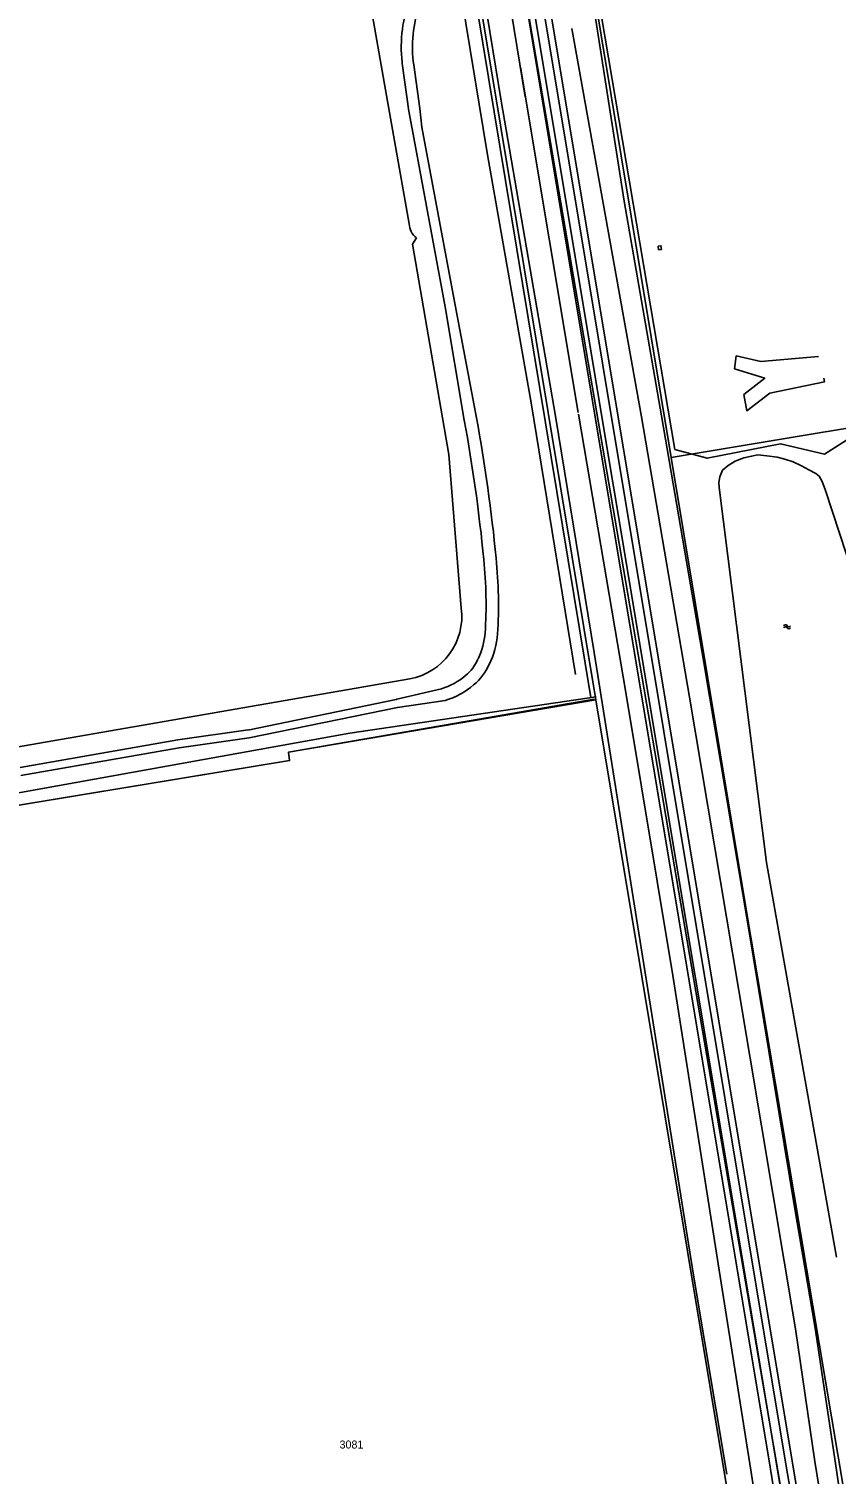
# Model space of a CAD drawing. Extents: x 148816 to 151297, y 399515 to 402500.
# Drawn here: x 149190.5 to 149372, y 401012.1 to 401337.1 of the extents above; entities that cross this region are included whole.
import ezdxf

# ---------------------------------------------------------------- set-up
doc = ezdxf.new("R2010")
doc.units = 0
for name, color, linetype in [('B03 Overig opstal  [D] Norm', 7, 'Continuous'), ('G01 perceelsgrens', 7, 'Continuous'), ('Q01 Spoorrail  [D] Norm', 7, 'Continuous'), ('Q21 Lichtmast  Gem', 7, 'Continuous'), ('S05 Water  Norm', 7, 'Continuous'), ('T04 Haag heg  [D] Gem', 7, 'Continuous'), ('T09 Insteek water  [D] Norm', 7, 'Continuous'), ('T09 Insteek water  [T] Norm', 7, 'Continuous'), ('T10 Cultuurscheiding  [T] Gem', 7, 'Continuous'), ('V00 Kant verharding algemeen  [T] Norm', 7, 'Continuous'), ('V06 Kant onverhard  [D] Norm', 7, 'Continuous'), ('Z01 perceelnummer', 7, 'Continuous')]:
    doc.layers.add(name, color=color, linetype=linetype)

msp = doc.modelspace()

# ---------------------------------------------------------------- linework, layer by layer
at = {"layer": 'B03 Overig opstal  [D] Norm'}
msp.add_lwpolyline([(149331.94, 401288.23), (149332.6, 401288.31), (149332.71, 401287.52), (149332.05, 401287.43)], close=True, dxfattribs=at)
at = {"layer": 'G01 perceelsgrens'}
for points in [[(149265.69, 401500), (149293.8, 401331.72), (149317.93, 401186.2)], [(149291.8, 401500), (149319.17, 401335.71), (149334.93, 401240.73)], [(149334.93, 401240.73), (149544.17, 401275.59)], [(149334.93, 401240.73), (149351.41, 401141.32), (149375.11, 401000)], [(149165.94, 401158.85), (149249.12, 401172.55), (149248.91, 401174.47), (149317.93, 401186.2)], [(149317.93, 401186.2), (149348.92, 401000)]]:
    msp.add_lwpolyline(points, dxfattribs=at)
at = {"layer": 'Q01 Spoorrail  [D] Norm'}
for p, q in [((149357.21, 401013.23), (149276.16, 401500)), ((149358.69, 401013.48), (149277.68, 401500)), ((149360.77, 401013.89), (149279.83, 401500)), ((149362.25, 401014.14), (149281.35, 401500)), ((149357.21, 401013.23), (149359.41, 401000)), ((149358.69, 401013.48), (149360.93, 401000)), ((149360.77, 401013.89), (149363.1, 401000)), ((149362.25, 401014.14), (149364.62, 401000))]:
    msp.add_line(p, q, dxfattribs=at)
at = {"layer": 'Q21 Lichtmast  Gem'}
msp.add_lwpolyline([(149831.23, 399977.82), (149652.8, 400166.23), (149577.93, 400264.8), (149509.93, 400379.6), (149457.52, 400503.12), (149428.83, 400604.19), (149365.19, 400976.02), (149329.8, 401182.82), (149252.91, 401632.09)], dxfattribs=at)
at = {"layer": 'S05 Water  Norm'}
for centre, start, end in [((149360.61, 401202.68), 28.0725, 151.9275), ((149360.61, 401202.23), 28.0725, 151.9275), ((149361.36, 401203.08), 208.0725, 331.9275), ((149361.36, 401202.63), 208.0725, 331.9275)]:
    msp.add_arc(centre, 0.425, start, end, dxfattribs=at)
at = {"layer": 'T04 Haag heg  [D] Gem'}
for p, q in [((149335.75, 401242.51), (149308, 401406.35)), ((149280.24, 401389.64), (149293.61, 401308.78)), ((149293.61, 401308.78), (149303.42, 401253.01)), ((149405.83, 401264.76), (149369.4, 401241.49)), ((149303.42, 401253.01), (149313.41, 401191.9)), ((149248.91, 401174.47), (149249.12, 401172.55))]:
    msp.add_line(p, q, dxfattribs=at)
for points in [[(149147.09, 401287.01), (149168.14, 401161.72), (149262.64, 401178.69), (149318, 401186.88)], [(149369.4, 401241.49), (149359.49, 401243.75), (149343, 401240.55), (149335.75, 401242.51)]]:
    msp.add_lwpolyline(points, dxfattribs=at)
at = {"layer": 'T09 Insteek water  [D] Norm'}
for p, q in [((149248.91, 401174.47), (149317.62, 401186.39)), ((149249.12, 401172.55), (149248.91, 401174.47)), ((149165.94, 401158.85), (149249.12, 401172.55))]:
    msp.add_line(p, q, dxfattribs=at)
at = {"layer": 'T09 Insteek water  [T] Norm'}
for p, q in [((149286.48, 401416.97), (149302.1, 401321.8)), ((149281.4, 401414.08), (149296.71, 401320.91)), ((149313.04, 401370.19), (149324.33, 401298.33)), ((149264.26, 401359.76), (149270.7, 401323.39)), ((149312.59, 401337.15), (149328.21, 401249.87)), ((149300.99, 401328.46), (149314, 401250.86)), ((149270.7, 401323.39), (149276.02, 401293.27)), ((149296.71, 401320.91), (149308.93, 401250.01)), ((149324.33, 401298.33), (149332.72, 401250.06)), ((149277.63, 401290.09), (149276.73, 401288.67)), ((149276.73, 401288.67), (149284.93, 401241.41)), ((149284.93, 401241.41), (149287.7, 401206.83)), ((149369.58, 401000), (149367.19, 401014.95)), ((149352.77, 401012.95), (149354.83, 401000)), ((149371.86, 401014.46), (149374, 401000))]:
    msp.add_line(p, q, dxfattribs=at)
for points in [[(149308.93, 401250.01), (149317.56, 401196.88), (149328.48, 401128.6), (149339.97, 401056.37), (149347.42, 401012.11)], [(149314.08, 401250.45), (149324.69, 401187.84), (149335.29, 401124.21), (149345.9, 401056.53), (149352.77, 401012.95)], [(149328.21, 401249.88), (149338.98, 401186.83), (149350.12, 401120.86), (149362.84, 401044.77), (149367.2, 401014.94)], [(149332.72, 401250.06), (149342.24, 401194.6), (149352.3, 401134.97), (149362.64, 401072.2), (149367.25, 401044.88), (149371.86, 401014.46)], [(149372.08, 401060.92), (149356.31, 401149.6), (149345.72, 401233.99), (149345.61, 401235.11), (149345.81, 401236.33), (149346.47, 401237.83), (149347.71, 401238.92), (149349.28, 401239.89), (149351.21, 401240.64), (149352.96, 401241), (149354.4, 401241.31), (149356.38, 401241.08), (149358.72, 401240.81), (149360.47, 401240.36), (149362.33, 401239.71), (149364.16, 401238.82), (149365.86, 401237.97), (149367.44, 401237.08), (149368.2, 401236.53), (149368.87, 401235.34), (149369.56, 401233.31), (149396.08, 401152.42), (149422.26, 401068.8)], [(149276.15, 401190.93), (149183.73, 401174.88)]]:
    msp.add_lwpolyline(points, dxfattribs=at)
for centre, radius, start, end in [((149280.18, 401293.37), 4.16, 181.3877, 232.1305), ((149273.55, 401204.97), 14.28, 280.5226, 7.499)]:
    msp.add_arc(centre, radius, start, end, dxfattribs=at)
at = {"layer": 'T10 Cultuurscheiding  [T] Gem'}
msp.add_lwpolyline([(149369.2, 401258.55), (149369.4, 401257.76), (149357.09, 401255.14), (149351.91, 401251.17), (149351.2, 401254.86), (149355.95, 401258.53), (149349.16, 401260.65), (149349.47, 401263.56), (149355.06, 401262.32), (149368.02, 401263.41)], dxfattribs=at)
at = {"layer": 'V00 Kant verharding algemeen  [T] Norm'}
for p, q in [((149274.47, 401328.82), (149275.89, 401318.56)), ((149277.03, 401328.98), (149278.37, 401319.22)), ((149275.89, 401318.56), (149276.65, 401314.6)), ((149278.37, 401319.22), (149278.88, 401315.02)), ((149284.12, 401274.59), (149276.65, 401314.6)), ((149286.35, 401275), (149278.88, 401315.02)), ((149286.35, 401275), (149291.15, 401249.62)), ((149284.12, 401274.59), (149288.4, 401249.12)), ((149283.25, 401188.71), (149273.23, 401186.39))]:
    msp.add_line(p, q, dxfattribs=at)
for points in [[(149273.24, 401186.33), (149273.06, 401186.3), (149239.71, 401179.42)], [(149284.07, 401186.04), (149273.37, 401184.51), (149240.07, 401177.64)], [(149239.82, 401179.44), (149224.03, 401177.23), (149188.54, 401171.01)], [(149240.07, 401177.64), (149224.31, 401175.43), (149188.72, 401169.2)]]:
    msp.add_lwpolyline(points, dxfattribs=at)
for centre, radius, start, end in [((149306.22, 401333.01), 31.99, 161.0794, 187.8596), ((149306.22, 401333.01), 29.47, 161.0794, 187.8596), ((148914.85, 401181.06), 379.7, 5.5508, 10.3266), ((148914.85, 401181.06), 382.49, 5.5508, 10.3266), ((149191.06, 401207.6), 102.22, 356.4258, 5.7113), ((149191.06, 401207.6), 105.01, 356.4258, 5.7113), ((149276.71, 401202.6), 16.43, 334.0721, 355.3922), ((149276.71, 401202.6), 19.22, 334.0721, 355.3922), ((149282, 401199.59), 10.36, 310.2437, 335.8077), ((149282, 401199.59), 13.15, 310.2437, 335.8077), ((149278.67, 401203.57), 15.55, 287.1219, 310.1465), ((149278.67, 401203.57), 18.34, 287.1219, 310.1465)]:
    msp.add_arc(centre, radius, start, end, dxfattribs=at)
at = {"layer": 'V06 Kant onverhard  [D] Norm'}
msp.add_lwpolyline([(149267.04, 401488.81), (149316.86, 401186.71)], dxfattribs=at)

# ---------------------------------------------------------------- texts
at = {"layer": 'Z01 perceelnummer'}
msp.add_text('3081', height=1.8, dxfattribs=at).set_placement((149260.35, 401017.85))

doc.saveas('drawing.dxf')
